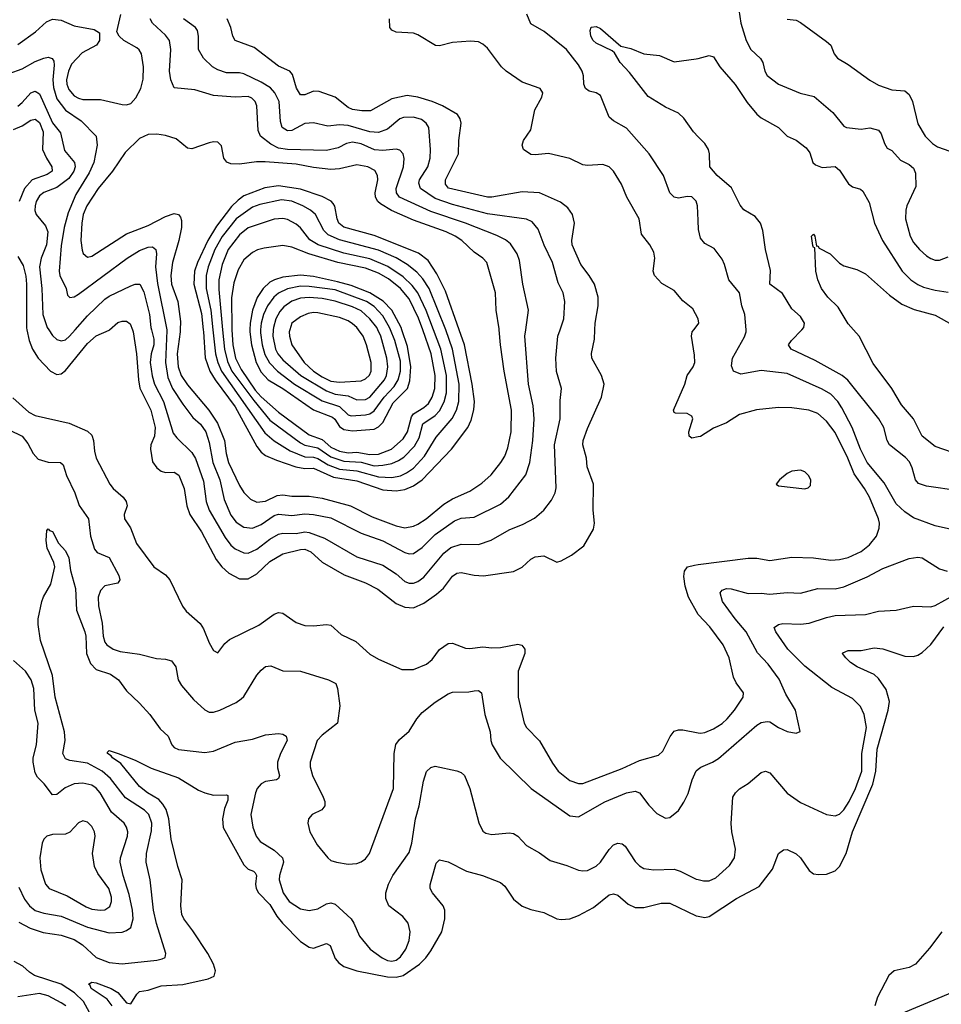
# Model space of a CAD drawing. Header units: inches. Extents: x 884549 to 1028252, y 526810 to 653624.
# Tile 807 of 1056: x 976879 to 981118, y 606897 to 611426. Entities that reach past the tile are written whole.
import ezdxf

# ---------------------------------------------------------------- set-up
doc = ezdxf.new("R2010")
doc.units = ezdxf.units.IN
doc.header["$MEASUREMENT"] = 0
for name, color, linetype in [('A9670', 7, 'Continuous'), ('A9671', 7, 'Continuous'), ('A9680', 7, 'Continuous'), ('A9681', 7, 'Continuous')]:
    doc.layers.add(name, color=color, linetype=linetype)

msp = doc.modelspace()

# ---------------------------------------------------------------- linework, layer by layer
at = {"layer": 'A9670', "color": 5}
for points, elevation in [([(976911.3, 610000), (976921.7, 609950), (976938.2, 609910), (976963.9, 609870), (977020.2, 609810), (977050, 609794.5), (977070, 609797.6), (977090, 609812.4), (977190, 609936.8), (977230, 609971.6), (977290, 609998.5), (977291.7, 610000)], 2220), ([(977012.4, 610000), (977030, 609973.8), (977050, 609955.2), (977070, 609948.5), (977090, 609953.8), (977108.7, 609970), (977134.5, 610000)], 2240), ([(977397.7, 610000), (977401.4, 609990), (977416.5, 609890), (977424.6, 609770), (977431.3, 609731.3), (977481.4, 609630), (977501.4, 609550), (977498.2, 609510), (977482.3, 609470), (977479.9, 609450), (977490, 609392), (977510, 609364.7), (977530, 609348.8), (977550, 609343.9), (977590, 609344.3), (977610.9, 609330.9), (977635.4, 609270), (977647.2, 609190), (977661.2, 609150), (977714.6, 609070), (977782.6, 608942.6), (977808.7, 608908.7), (977840.5, 608880.5), (977890, 608853.9), (977930, 608854.1), (977970, 608877.3), (978030, 608934.2), (978090, 608969.6), (978170, 608989.7), (978190, 608990.1), (978218.3, 608978.3), (978270.5, 608930.5), (978372.1, 608872.1), (978470, 608836.2), (978526.4, 608806.4), (978610, 608740.9), (978650, 608723.4), (978690, 608720.4), (978738.3, 608741.7), (978796.1, 608783.9), (978828.3, 608811.6), (978870, 608866.4), (978890, 608879.8), (978910, 608882.7), (978970, 608870.9), (979012.2, 608867.8), (979150, 608887.2), (979190, 608907.9), (979230, 608944.9), (979250, 608955.2), (979290, 608959.6), (979350, 608931.3), (979370, 608936.8), (979417.1, 608962.9), (979473.8, 609006.2), (979518, 609082), (979522.4, 609110), (979517.2, 609170), (979518.3, 609290), (979489.9, 609369.9), (979486, 609410), (979469.8, 609470), (979470.8, 609490), (979490, 609546.4), (979555.7, 609690), (979567.4, 609750), (979555.1, 609790), (979510.9, 609870), (979509.8, 609890.2), (979523.1, 609956.9), (979524.8, 610000)], 2220), ([(977484.9, 610000), (977496.3, 609956.3), (977495.2, 609930), (977483.2, 609890), (977479.6, 609850), (977488, 609788), (977499.4, 609750), (977540.5, 609670), (977584.8, 609524.8), (977602.1, 609502.1), (977670, 609434.6), (977687.2, 609407.2), (977723.6, 609303.6), (977736.5, 609210), (977751, 609170), (977823.6, 609043.6), (977849.4, 609009.4), (977870, 608991.6), (977910, 608973.4), (977930, 608971.9), (977970, 608990.1), (978030, 609037.1), (978070, 609060.1), (978090, 609064.2), (978150, 609063.4), (978190, 609069.7), (978210, 609067.1), (978281.6, 609041.6), (978430, 608954.7), (978550, 608917.4), (978610, 608877), (978650, 608841.9), (978670, 608833.9), (978690, 608834.8), (978710, 608842.5), (978737.5, 608862.5), (978830, 608972.1), (978861.6, 608998.4), (978910, 609014.1), (978990, 609012.5), (979048.3, 609031.7), (979130, 609079), (979195, 609105), (979246.6, 609133.4), (979290.6, 609169.4), (979324.5, 609215.5), (979341.5, 609250), (979347, 609273), (979339.3, 609470), (979365.6, 609590), (979365.5, 609674.5), (979370.8, 609730), (979348.6, 609808.6), (979345.4, 609870), (979354.3, 609970), (979364.7, 610000)], 2240), ([(977555.6, 610000), (977556.4, 609996.4), (977549.7, 609850), (977559.8, 609779.8), (977581.4, 609730), (977630, 609657.4), (977675.9, 609595.9), (977710, 609565.5), (977735.4, 609530), (977750, 609482), (977767.6, 609390), (977798.8, 609310), (977818.9, 609218.9), (977850, 609147), (977874.8, 609114.8), (977910, 609092.5), (977950, 609087.5), (977990, 609103.9), (978050, 609144.8), (978070, 609152.4), (978130, 609145.7), (978190, 609152.9), (978230.4, 609150.4), (978310, 609134.6), (978450, 609063.6), (978550, 609029), (978650, 608975.5), (978670, 608969.4), (978690, 608970.9), (978730, 608997.7), (978790, 609058.7), (978878.3, 609121.7), (978910, 609133.2), (978970, 609137.7), (979090, 609197.1), (979128.5, 609231.5), (979207.8, 609332.2), (979225.5, 609390), (979239.1, 609490), (979245.3, 609590), (979240.2, 609650), (979219.4, 609750), (979203.2, 609970), (979207.2, 610000)], 2260), ([(977617.5, 610000), (977617.4, 609990), (977602.9, 609890), (977608.4, 609830), (977622.1, 609790), (977650, 609746), (977749.2, 609630), (977789.3, 609570), (977821.5, 609490), (977827.9, 609430), (977839.3, 609390), (977890, 609283.2), (977910, 609251.1), (977940.1, 609220.1), (977970, 609206.4), (978010, 609211.2), (978062.8, 609237.2), (978090, 609241.3), (978130, 609233.8), (978210, 609234.1), (978270, 609225.9), (978401.3, 609190), (978500.1, 609140.1), (978610, 609098), (978650, 609089.1), (978690, 609096.1), (978710, 609105), (978748.1, 609130), (978830, 609197.7), (978870, 609221.5), (978950, 609257.6), (979005.4, 609294.6), (979046.9, 609333.1), (979092.2, 609390), (979110, 609418.9), (979123.7, 609456.3), (979139.7, 609530), (979141.9, 609630), (979108, 609810), (979091.1, 609930), (979084.8, 610000)], 2280), ([(977723.5, 610000), (977724.7, 609990), (977731.5, 609871.5), (977753.8, 609810), (977778.3, 609770), (977870, 609645.6), (977970, 609462.6), (977990, 609437.2), (978010, 609421.3), (978059.5, 609399.5), (978149.6, 609369.6), (978190, 609362.1), (978230, 609363.4), (978322.2, 609322.2), (978430, 609305.1), (978550, 609263.3), (978610, 609259.6), (978650, 609264.4), (978690, 609282.1), (978730.4, 609309.6), (978864.6, 609450), (978939.6, 609550), (978955.8, 609584.2), (978968.1, 609631.9), (978970.3, 609670), (978960.8, 609750), (978924.5, 609930), (978899.9, 610000)], 2320), ([(977767.6, 610000), (977779.1, 609890), (977789.6, 609850), (977807.5, 609810), (978006.2, 609526.2), (978048.8, 609488.8), (978123.7, 609443.7), (978190, 609415.3), (978230, 609414.1), (978250, 609408.1), (978298, 609378), (978350, 609358.8), (978430.4, 609350.4), (978530, 609323.1), (978590, 609320.8), (978630, 609327.7), (978658.6, 609341.4), (978690, 609363.9), (978741.3, 609418.7), (978794.5, 609505.5), (978868.3, 609591.7), (978888, 609630), (978898.3, 609670), (978900.2, 609750), (978869.1, 609910), (978839.3, 609999.3), (978839.1, 610000)], 2340), ([(977812.2, 610000), (977820.5, 609910), (977834.2, 609854.2), (977854.8, 609810), (977955.2, 609675.2), (978030, 609583.5), (978170, 609480.1), (978190, 609469.8), (978250, 609456.4), (978310, 609415.1), (978370, 609395.4), (978450, 609390.3), (978510, 609374.7), (978550, 609376.8), (978590, 609385.3), (978621.8, 609398.2), (978646, 609414), (978695.4, 609464.6), (978716.6, 609503.4), (978733, 609567), (978790, 609605.5), (978810, 609626.9), (978831.6, 609668.4), (978842.1, 609710), (978841.6, 609790), (978816.4, 609910), (978782.4, 610000)], 2360), ([(977854.6, 610000), (977859.9, 609930), (977872, 609870), (977897.3, 609817.3), (977962, 609722), (977990, 609690.9), (978070, 609620.9), (978210, 609516), (978270, 609495), (978310, 609459.8), (978350, 609440.8), (978390, 609433.8), (978430, 609436.8), (978490, 609426.6), (978530, 609427.6), (978588.9, 609451.1), (978642.5, 609497.5), (978662.3, 609530), (978680.5, 609599.5), (978690, 609612.6), (978737.7, 609642.3), (978758.8, 609661.2), (978776.5, 609690), (978787.8, 609730), (978790.7, 609790), (978772.1, 609890), (978732.7, 610000)], 2380), ([(977937.2, 610000), (977936.9, 609990), (977944.5, 609930), (977967.2, 609850), (977990, 609804.7), (978021.4, 609770), (978090, 609729.8), (978230, 609632.3), (978317.2, 609597.2), (978328.1, 609588.1), (978350, 609554.2), (978370, 609540.4), (978410, 609535.2), (978510, 609542.9), (978530, 609553.9), (978550, 609572.7), (978596.4, 609663.6), (978662.4, 609730), (978674.2, 609765.8), (978678.3, 609830), (978663.4, 609923.4), (978636.9, 610000)], 2420), ([(977987.3, 610000), (977986.1, 609986.1), (977993.9, 609930), (978006.4, 609886.4), (978027.6, 609847.6), (978064.9, 609810), (978142.7, 609750), (978270, 609672.7), (978350, 609646.6), (978390, 609608.4), (978403.7, 609603.7), (978470, 609608.3), (978490, 609613.5), (978510, 609627), (978555.8, 609690), (978601.4, 609738.6), (978619.7, 609770), (978630.2, 609810), (978630, 609855.4), (978604.3, 609950), (978584.6, 610000)], 2440), ([(978045.3, 610000), (978043.7, 609970), (978056, 609910), (978066.3, 609890), (978090, 609861.5), (978171.4, 609790), (978290, 609718.3), (978330, 609704.2), (978390, 609695.4), (978430, 609677), (978470, 609678.7), (978490, 609689.7), (978557.5, 609770), (978566.1, 609790), (978572.1, 609830), (978567.3, 609870), (978539.4, 609970), (978525.6, 610000)], 2460), ([(978122, 610000), (978118.9, 609990), (978119.3, 609970), (978130.1, 609930), (978186.9, 609850), (978230, 609810.1), (978270, 609783), (978310, 609763.2), (978350, 609759.1), (978450, 609765), (978470, 609773.6), (978488.5, 609791.5), (978496.1, 609810), (978495.5, 609850), (978474.6, 609930), (978459.2, 609970), (978437.6, 610000)], 2480), ([(980000, 609507.1), (979970, 609501.6), (979958, 609510), (979956.3, 609530), (979975.8, 609590), (979970, 609602.7), (979950, 609615.3), (979896.2, 609616.2), (979890, 609619.3), (979886.4, 609630), (979938.3, 609750), (979949.9, 609790.1), (979976.8, 609830), (979983.8, 609850), (979983.3, 609883.3), (979969.6, 609970.4), (979971.6, 609990), (979979.4, 610000)], 2180), ([(976846.8, 609686.8), (976921, 609621), (976950, 609605.7), (977107, 609570), (977190, 609534), (977210, 609515.8), (977218.4, 609490), (977222.2, 609442.2), (977230.2, 609410), (977293.7, 609290), (977309.1, 609269.1), (977354.7, 609230), (977369.3, 609210), (977372.8, 609190), (977359.7, 609150), (977360.2, 609130), (977388.8, 609088.8), (977416.7, 609016.7), (977495.3, 608910), (977550, 608872.7), (977569, 608850), (977627.8, 608727.8), (977645.1, 608705.1), (977708.8, 608648.8), (977724.6, 608624.6), (977750, 608559.1), (977770, 608524), (977790, 608513.4), (977823.1, 608556.9), (977844.5, 608575.5), (977979.6, 608640.4), (978050, 608691.8), (978070, 608698.8), (978090, 608695.8), (978150, 608654), (978190, 608640.2), (978230, 608637.7), (978290, 608644.2), (978310, 608640.8), (978357.4, 608597.4), (978425.7, 608565.7), (978490, 608507.1), (978530, 608483.9), (978636.7, 608436.7), (978690, 608436.5), (978750, 608462), (978776.6, 608483.4), (978810, 608528.9), (978850, 608556.2), (978870, 608557.5), (978930, 608534.8), (978950, 608533.6), (979010, 608541.8), (979050, 608536.1), (979090, 608539), (979170, 608553.8), (979189.1, 608549.1), (979202.8, 608530), (979202.6, 608510), (979172, 608430), (979172.3, 608310), (979199.7, 608190), (979210.3, 608170), (979269.5, 608109.5), (979330, 608006.5), (979356.5, 607970), (979410, 607926.8), (979450, 607912.1), (979470, 607912.6), (979650, 607981.5), (979730, 608017.9), (979817.3, 608042.7), (979838, 608062), (979870.6, 608129.4), (979890, 608153.4), (979910, 608159.7), (979930, 608159.2), (980000, 608145.5)], 2180), ([(976830, 609539.7), (976890.2, 609510), (976916.3, 609476.3), (976940.3, 609430), (976964.1, 609404.1), (977010, 609390.9), (977067.3, 609390), (977078.7, 609378.7), (977094.4, 609330), (977133.2, 609250), (977151.7, 609191.7), (977195.8, 609130), (977203.8, 609050), (977222.8, 608990), (977235.9, 608975.9), (977290, 608952.9), (977335.6, 608870), (977340.2, 608850), (977330, 608834.7), (977270, 608821.7), (977250, 608801), (977240.1, 608770), (977242, 608730), (977258.4, 608650), (977262.5, 608590), (977270, 608563.1), (977279.6, 608550), (977308.4, 608530), (977340.6, 608520.6), (977430, 608507.9), (977508, 608488), (977550, 608485.2), (977577, 608477), (977597.3, 608450), (977607.5, 608390), (977623.7, 608363.7), (977678.4, 608298.4), (977730, 608251.7), (977750, 608241.3), (977770, 608240.7), (977799.5, 608250), (977874.3, 608285.7), (977898.3, 608301.7), (977910, 608312.2), (977970, 608410.3), (977990, 608434.6), (978010, 608450.3), (978033.7, 608453.7), (978090, 608430.3), (978170, 608428.9), (978298.8, 608390), (978333.1, 608373.1), (978340.9, 608350), (978351.7, 608270), (978340.3, 608190), (978270, 608134.4), (978247.9, 608110), (978215.6, 608010), (978215.3, 607990), (978225.8, 607950), (978275.3, 607850), (978282.3, 607830), (978283.1, 607810), (978268.9, 607791.1), (978224.9, 607770), (978208, 607750), (978204.9, 607730), (978213.4, 607690), (978247.4, 607630), (978295.8, 607570), (978310, 607558.9), (978336, 607550), (978390, 607541.8), (978430, 607544), (978450, 607551.6), (978470, 607566.3), (978487.4, 607590), (978598.5, 607890), (978600.9, 608050), (978608.7, 608091.3), (978625.3, 608114.7), (978670, 608152.9), (978706.2, 608210), (978730, 608238.8), (978790, 608286.7), (978850, 608324.4), (978870, 608332.3), (978945.5, 608334.5), (978970, 608339.6), (978990, 608340.3), (979003.8, 608330), (979018.4, 608230), (979043.2, 608150), (979046.4, 608110), (979052.3, 608090), (979088.6, 608028.6), (979231.6, 607890), (979410, 607763.9), (979450, 607759.1), (979570, 607828.6), (979670, 607870.2), (979710, 607877.6), (979730, 607868.9), (979772.4, 607812.4), (979810, 607775.2), (979850, 607753.7), (979870, 607755.8), (979910, 607788.7), (979933.7, 607826.3), (979954.2, 607865.8), (979971.9, 607930), (979990, 607970.2), (980000, 607977.9)], 2160), ([(976874.9, 607274.9), (976927.1, 607247.1), (976986.5, 607226.5), (977070, 607215.2), (977130, 607195), (977167.5, 607170), (977230, 607111.6), (977290, 607088.9), (977350, 607083), (977510, 607100.2), (977534.7, 607105.2), (977547.3, 607112.7), (977551.8, 607130), (977508.8, 607268.8), (977494.4, 607330), (977479.1, 607470), (977460.5, 607550), (977461.7, 607590), (977485.9, 607694.1), (977486.2, 607730), (977473.1, 607770), (977452.6, 607790), (977366.1, 607846.1), (977296.2, 607936.2), (977258.2, 607970), (977190, 608006.5), (977110, 608018.7), (977090, 608025.6), (977077.1, 608050), (977087.3, 608110), (977084.7, 608150), (977041.9, 608310), (977029.1, 608410), (976974.2, 608570), (976963.9, 608643.9), (976964.4, 608670), (976981.1, 608750), (976988.3, 608771.7), (977022.5, 608830), (977039.8, 608910), (977036, 608930), (977005.1, 608994.9), (977001.3, 609030), (977004, 609076), (977010, 609084), (977016.5, 609076.5), (977030, 609071.7), (977057.9, 609017.8), (977090, 608983.6), (977105.3, 608950), (977112.7, 608892.7), (977135.3, 608810), (977140.4, 608710), (977178.5, 608610), (977183.4, 608590), (977186.8, 608510), (977204.3, 608464.4), (977230, 608436.8), (977296.2, 608416.2), (977332.6, 608390), (977370, 608338.4), (977430, 608282.4), (977477.4, 608230), (977524.8, 608164.8), (977561.1, 608130), (977578.9, 608090), (977590, 608078.9), (977610, 608068.4), (977730, 608054.5), (977770, 608060.9), (977870, 608102.7), (977950, 608117.2), (978010, 608136.1), (978070, 608142.5), (978090, 608139.8), (978105, 608130), (978108.9, 608110), (978078.7, 608050), (978065.2, 608010), (978064.9, 607984.9), (978074.6, 607950), (978070, 607936.3), (978060.5, 607930), (978010, 607921.6), (977990, 607910.4), (977971.9, 607890), (977963.7, 607870), (977942.6, 607770), (977951.8, 607711.8), (977966.2, 607670), (977985.1, 607645.1), (978050, 607605.6), (978087, 607570), (978092.3, 607550), (978073.6, 607490), (978072.9, 607470), (978090.1, 607410), (978118, 607370), (978170, 607336.6), (978210, 607327.8), (978250, 607335.9), (978290, 607358.6), (978310, 607363.6), (978330, 607357.3), (978403.2, 607290), (978416.5, 607270), (978442, 607210), (978490.3, 607150), (978546.2, 607110), (978570, 607098.8), (978590, 607095.3), (978610, 607100.1), (978630, 607114.6), (978655.6, 607150), (978669.9, 607190), (978675.7, 607230), (978665.7, 607270), (978641.4, 607301.4), (978576.9, 607350), (978563.8, 607383.8), (978563.1, 607410), (978574.7, 607450), (978596, 607490), (978670, 607595.5), (978682.3, 607637.7), (978699.9, 607750), (978716.7, 607810), (978736.1, 607923.9), (978750, 607967.3), (978770, 607986.4), (978790, 607992.4), (978890, 607970.4), (978910, 607963.7), (978924.9, 607950), (978950.2, 607890), (978991.6, 607731.6), (979010, 607694), (979023.4, 607683.4), (979050, 607677.3), (979130, 607686.3), (979150, 607682.6), (979170.2, 607670.2), (979210, 607627), (979270, 607594), (979318.5, 607558.5), (979395.6, 607535.6), (979450, 607513.1), (979470, 607510.3), (979490, 607511.6), (979530, 607531.5), (979550.9, 607550), (979590, 607608.4), (979609.8, 607630.2), (979630, 607638.4), (979650, 607634.9), (979663.8, 607623.8), (979710, 607553.7), (979730, 607534), (979750, 607522), (979795.2, 607515.2), (979890, 607518.8), (979916.4, 607510), (979990, 607472.2), (980000, 607470.2)], 2140), ([(980000, 608690.4), (979955.3, 608770), (979939.9, 608819.9), (979934.4, 608865.6), (979937.4, 608890), (979951.3, 608908.7), (979982.5, 608917.5), (980000, 608919.8)], 2180), ([(976875.6, 607435.6), (976901.1, 607381.1), (976923.2, 607350), (976950, 607328.4), (976990, 607316.1), (977070, 607302.3), (977190, 607252.3), (977290, 607225.3), (977350, 607228.7), (977370, 607235.9), (977390, 607250.4), (977400.5, 607290), (977397.1, 607330), (977382.1, 607402.1), (977354.4, 607490), (977341.2, 607550), (977343, 607570), (977375.5, 607670), (977375.9, 607690), (977370, 607711.2), (977358.9, 607730), (977300.8, 607780.8), (977249.2, 607870), (977230, 607891.7), (977210, 607905), (977170, 607914.5), (977130, 607910.5), (977087.9, 607892.1), (977050, 607862.4), (977030, 607859.8), (976990.9, 607910.9), (976961.1, 607941.1), (976950, 607962), (976940.5, 608010), (976940.8, 608030), (976956.8, 608090), (976963.2, 608190), (976947.9, 608250), (976943.7, 608350), (976931.6, 608390), (976904.9, 608430), (976850, 608478.9)], 2160), ([(977304.7, 606890), (977280.8, 606920.8), (977207.6, 606970), (977203.2, 606983.2), (977195.1, 606990), (977210, 606998.6), (977230, 606995.9), (977299.5, 606970), (977330.6, 606950.6), (977370, 606903.7), (977390, 606899.3), (977417, 606943), (977430, 606955.2), (977470, 606961.4), (977530, 606981.3), (977630, 606987.4), (977746.4, 607013.6), (977773.7, 607026.3), (977779.6, 607050), (977770, 607081), (977743.8, 607130), (977675.3, 607235.3), (977634, 607290), (977624.8, 607310), (977619.8, 607350), (977626.3, 607470), (977606.2, 607530), (977575.8, 607655.8), (977564.9, 607750), (977552.2, 607792.2), (977537.7, 607817.7), (977518.3, 607838.3), (977466.8, 607870), (977430, 607899.4), (977344.2, 608004.3), (977305.1, 608030), (977299.6, 608039.6), (977283.5, 608050), (977283.5, 608056.5), (977290, 608064), (977331.3, 608051.3), (977410, 608020.4), (977483.1, 607983.1), (977610, 607938), (977702, 607882), (977730, 607870.2), (977770, 607859.6), (977830, 607860.5), (977837, 607857), (977836.5, 607836.5), (977821.7, 607798.3), (977812.3, 607750), (977815.4, 607710), (977910, 607538.5), (977930, 607518), (977954, 607510), (977962.2, 607502.2), (977967.5, 607490), (977962.8, 607450), (977966.6, 607430), (977977.8, 607410), (978030, 607355.4), (978062.2, 607302.2), (978087.6, 607270), (978170, 607186.2), (978210, 607159.7), (978230, 607155.4), (978290, 607177.1), (978307, 607167), (978330, 607107.9), (978346.9, 607086.9), (978370.3, 607070), (978430.4, 607050.5), (978570, 607023.3), (978610, 607021.8), (978642.2, 607030), (978718.2, 607081.8), (978747.1, 607110), (978770, 607142.5), (978820.2, 607230), (978833.8, 607290), (978835, 607330), (978826.5, 607350), (978778, 607410), (978767.3, 607430), (978766.8, 607446.8), (978794.3, 607545.7), (978810, 607561.6), (978850, 607552), (978933.4, 607510), (979007.7, 607490), (979090, 607457.7), (979110, 607440.3), (979150, 607380.3), (979190, 607347.6), (979230, 607332.7), (979290, 607319), (979350, 607290.2), (979370, 607286.8), (979410, 607289.4), (979450, 607305.5), (979517.6, 607342.4), (979590, 607400.2), (979610, 607404.7), (979630, 607399), (979677.5, 607357.5), (979710, 607342.3), (979750, 607341.9), (979830, 607361.7), (979870, 607362.8), (979990, 607303.5), (980000, 607301.5)], 2120), ([(977199.4, 606859.4), (977172.8, 606910), (977131.7, 606950), (977069.8, 606990), (976947.6, 607030), (976924.2, 607044.2), (976892.7, 607072.7), (976854, 607094)], 2140), ([(977090.5, 606890), (977070, 606903.9), (977010, 606935.1), (976970, 606946), (976870, 606931.3)], 2160)]:
    msp.add_lwpolyline(points, dxfattribs=dict(at, elevation=elevation))
at = {"layer": 'A9670', "color": 5, "elevation": 2180}
msp.add_lwpolyline([(977170, 607741.1), (977150, 607731.3), (977110, 607688), (977090, 607679.8), (977030, 607678.2), (977003.8, 607670), (976990, 607656.2), (976982.1, 607637.9), (976970.9, 607570), (976976.1, 607516.1), (976996.9, 607450), (977014, 607430), (977096.5, 607396.5), (977184.6, 607344.6), (977210, 607335.1), (977250, 607329.1), (977270, 607332.1), (977293.2, 607346.8), (977301.8, 607370), (977301.1, 607390), (977288.9, 607430), (977239, 607499), (977223.4, 607530), (977213.8, 607590), (977226.6, 607670), (977222.8, 607690), (977210, 607714), (977190, 607734.8)], close=True, dxfattribs=at)
at = {"layer": 'A9671', "color": 5}
for points, elevation in [([(976870, 611312.5), (976952.2, 611370), (977002.7, 611417.3), (977030, 611428.8), (977070, 611423.6), (977130, 611397.7), (977222, 611382), (977246, 611366), (977245.3, 611330), (977232, 611310), (977165.8, 611274.2), (977117.5, 611222.5), (977102.6, 611190), (977094.6, 611150), (977096.2, 611130), (977105.2, 611105.2), (977130, 611076.1), (977150, 611065.2), (977170, 611059.9), (977250, 611059.5), (977350, 611037), (977370, 611035.2), (977390, 611040.2), (977413.5, 611066.5), (977435.5, 611110), (977447.1, 611152.9), (977447.7, 611210), (977438.5, 611270), (977428.5, 611288.5), (977417.5, 611297.5), (977357.6, 611330), (977336.2, 611350), (977326, 611370), (977344.7, 611450)], 2280), ([(979207.2, 610000), (979219.1, 610090), (979193.1, 610210), (979178.3, 610318.3), (979166.6, 610350), (979135.9, 610395.9), (979114, 610414), (979073.9, 610433.9), (978929.7, 610489.7), (978770, 610544.6), (978625.4, 610610), (978611.9, 610630), (978610.8, 610650), (978643.6, 610750), (978647.6, 610787.6), (978642.2, 610810), (978626.8, 610826.8), (978610, 610831.2), (978550, 610825.1), (978511.7, 610828.3), (978450, 610855), (978410, 610863.2), (978382.5, 610857.5), (978343.4, 610836.6), (978290, 610824), (978110, 610829.2), (978070, 610836), (978033.6, 610853.6), (977985.8, 610890), (977976.5, 610916.5), (977970.4, 611030), (977962.4, 611050), (977946.2, 611066.2), (977930, 611073.5), (977869.4, 611069.4), (977770, 611077.4), (977683.9, 611103.9), (977590, 611112.6), (977574.7, 611150), (977567.3, 611190), (977573.6, 611290), (977567.4, 611330), (977550, 611355.7), (977489.1, 611410), (977479.2, 611430)], 2260), ([(979364.7, 610000), (979382, 610050), (979385.8, 610130), (979378.2, 610170), (979356, 610216), (979329.2, 610310), (979291, 610389), (979263.4, 610463.4), (979235.8, 610495.8), (979210, 610508.1), (979030, 610533.4), (978870, 610576.8), (978790, 610604.5), (978722.8, 610650), (978714.5, 610674.5), (978718.5, 610690), (978756.7, 610750), (978767, 610790), (978769.3, 610830), (978760.2, 610930), (978749, 610950), (978726.9, 610966.9), (978690, 610977.6), (978643.7, 610976.3), (978628, 610970), (978570, 610922.2), (978530, 610907.2), (978490, 610910.7), (978390, 610939.6), (978350, 610942.1), (978296.3, 610936.3), (978230, 610951.9), (978190, 610948.5), (978130, 610917.4), (978110, 610914.9), (978086.6, 610930), (978078.8, 610958.8), (978072.2, 611050), (978052.4, 611090), (978032.3, 611112.3), (977990, 611139.6), (977910, 611177.3), (977890, 611182.1), (977830, 611182.3), (977790, 611195.5), (977766.4, 611210), (977724.8, 611250), (977700.8, 611290), (977701.3, 611350), (977696.1, 611376.1), (977687.1, 611390), (977632.2, 611430)], 2240), ([(979524.8, 610000), (979526, 610030), (979539.5, 610110), (979539.4, 610150), (979522.9, 610210), (979499.1, 610250), (979460.3, 610300.3), (979420.5, 610390), (979418, 610410), (979430.5, 610490), (979422.2, 610530), (979400.3, 610560.3), (979367.3, 610587.3), (979270, 610629.9), (979190, 610635.1), (979050.6, 610610), (979030, 610609.9), (978850.9, 610650.9), (978837.3, 610670), (978838.3, 610690), (978897.2, 610810), (978899.2, 610870), (978909, 610950), (978905.5, 610970), (978892.8, 610990), (978824.1, 611030), (978776.8, 611050), (978710.2, 611070.2), (978661.7, 611078.3), (978590, 611063.1), (978493.1, 611006.9), (978453.1, 611006.9), (978410, 611013.9), (978390, 611022.2), (978330, 611069.8), (978256.7, 611096.7), (978230, 611098.3), (978190, 611081.4), (978170, 611080.8), (978152, 611112), (978133.7, 611173.7), (978120.8, 611190), (978070, 611212.3), (977957.8, 611297.8), (977869.9, 611330), (977858.9, 611350), (977850.4, 611390), (977833.4, 611430)], 2220), ([(980000, 610051), (979975.8, 610095.8), (979930, 610132.6), (979890, 610180.3), (979833, 610213), (979799.3, 610250), (979792.9, 610270), (979800.4, 610330), (979796.3, 610356.3), (979776.9, 610390), (979739.3, 610439.3), (979727.8, 610510), (979671.4, 610610), (979646.5, 610670), (979610, 610729.8), (979590.8, 610750), (979561, 610761), (979490, 610756.1), (979470, 610759.5), (979410, 610787.3), (979311.2, 610811.2), (979250, 610804.2), (979230, 610806.7), (979196.8, 610830), (979189.8, 610850), (979196.1, 610870), (979230, 610919.5), (979248.9, 611011.1), (979280.7, 611070), (979285.3, 611090), (979273.7, 611110), (979190, 611139.8), (979116.4, 611190), (979094.4, 611210), (979030, 611295.8), (979010, 611314), (978990, 611324.7), (978952.1, 611327.9), (978870, 611321.7), (978810, 611306), (978792.2, 611307.8), (978710, 611356.9), (978690, 611364.4), (978610, 611369.7), (978590, 611378.4), (978582, 611390), (978579.8, 611430)], 2180), ([(980000, 610502.2), (979997.2, 610570), (979990, 610591.6), (979970, 610611), (979950, 610613.1), (979910, 610605.1), (979890, 610609.7), (979870, 610629.6), (979840.5, 610710), (979774.7, 610810), (979670, 610927.6), (979610, 610960.5), (979590, 610978.7), (979550, 611078.4), (979530, 611089.6), (979497.7, 611097.7), (979481.6, 611110), (979474, 611130), (979471.8, 611168.2), (979465.6, 611190), (979450, 611218.7), (979393.7, 611290), (979292.1, 611372.1), (979230, 611407.6), (979211.3, 611451.3)], 2160), ([(980000, 610888), (979978.5, 610910), (979933.9, 610974), (979910, 610996.5), (979850, 611024.7), (979770, 611072.4), (979683.8, 611183.8), (979640.4, 611230), (979614.2, 611274.2), (979603.5, 611283.5), (979530, 611318.3), (979517.4, 611330), (979506.6, 611350), (979503.1, 611376.9), (979507.4, 611392.6), (979530, 611395.2), (979550, 611386.7), (979644.5, 611304.5), (979690, 611293.7), (979750, 611269.2), (979822, 611262), (979890, 611232.7), (979990, 611245.7), (980000, 611248.5)], 2140), ([(976830, 611178.3), (976890, 611200.1), (976950, 611234.3), (976990, 611250.2), (977010, 611253.7), (977027.8, 611247.8), (977035.4, 611235.4), (977037.5, 611217.5), (977031.6, 611150), (977033.9, 611113.9), (977050, 611062), (977090, 611010.1), (977161.2, 610961.2), (977230.2, 610890), (977234.6, 610850), (977220.3, 610770), (977198.7, 610721.3), (977137.5, 610622.4), (977102.5, 610537.5), (977084.1, 610470), (977070, 610386.6), (977060.3, 610270), (977063.9, 610250), (977092.1, 610190), (977098.6, 610158.5), (977110, 610149), (977130, 610152.1), (977150, 610164), (977373.5, 610330), (977430, 610364.5), (977470, 610379.6), (977490, 610380.9), (977504.5, 610370), (977507.7, 610350), (977504.3, 610290), (977513, 610213), (977555.6, 610000)], 2260), ([(976870, 611028.9), (976890, 611045.1), (976930, 611090.1), (976950, 611098.4), (976970, 611085.6), (977030, 610952.2), (977065.9, 610905.9), (977085, 610825), (977130.7, 610770), (977133.8, 610750), (977128.3, 610730), (977104.4, 610695.6), (977050, 610654.8), (976990, 610631.2), (976970, 610616.8), (976954.6, 610590), (976949.6, 610570), (976948.7, 610548.7), (976954.5, 610530), (976998.2, 610478.2), (977008, 610450), (977001.7, 610390), (976977.3, 610330), (976970.1, 610290.1), (976980.6, 610190), (976984.8, 610070), (977005.7, 610010), (977012.4, 610000)], 2240), ([(976850, 610921), (976890, 610938.9), (976930, 610964.8), (976950, 610968.2), (976970, 610953.3), (976986.1, 610910), (976984, 610830), (977001.6, 610790), (977026.8, 610750), (977028.3, 610730), (977005.8, 610714.2), (976936.6, 610690), (976900.9, 610650), (976875.9, 610590)], 2220), ([(979084.8, 610000), (979084.4, 610004.4), (979069.9, 610090), (979067.3, 610170), (979027.4, 610310), (979009.7, 610330), (978970, 610357.7), (978912.3, 610410), (978881.5, 610430), (978840.3, 610450), (978690, 610504.3), (978588.9, 610548.9), (978539.1, 610579.1), (978526.1, 610590), (978515, 610610), (978514.1, 610630), (978526.6, 610690), (978525, 610710), (978512, 610732), (978479.7, 610750), (978430, 610758.4), (978350, 610740.1), (978310, 610737), (978230, 610746.6), (978150, 610762.3), (978008.1, 610771.9), (977968, 610772), (977890, 610761.3), (977850, 610762.9), (977831.4, 610771.4), (977817.6, 610790), (977806.7, 610846.7), (977790, 610862.6), (977770, 610864.2), (977750, 610859.8), (977670, 610832.3), (977650, 610835.1), (977597.9, 610877.9), (977550, 610893.4), (977510, 610899.2), (977470, 610898.1), (977430, 610879.5), (977364.3, 610815.7), (977306.2, 610730), (977239.1, 610650), (977188, 610570), (977171, 610530), (977164.3, 610490), (977160.4, 610410), (977165.5, 610365.5), (977170.2, 610350.2), (977190, 610334.6), (977210, 610338.6), (977370, 610440.7), (977470, 610479.6), (977550, 610521.7), (977590, 610534.7), (977610, 610530.3), (977618.7, 610518.7), (977623.4, 610503.4), (977622.6, 610470), (977610.9, 610410), (977582, 610310), (977574.1, 610250), (977576.5, 610210), (977606, 610130), (977617.8, 610037.8), (977617.5, 610000)], 2280), ([(978899.9, 610000), (978837.7, 610177.7), (978797.7, 610257.7), (978758.4, 610318.4), (978712.6, 610352.6), (978510, 610433.2), (978370, 610471.9), (978347.3, 610490), (978339.4, 610510), (978328.7, 610568.7), (978320.6, 610580.6), (978310.9, 610590.9), (978270, 610613.1), (978170, 610647), (978070, 610661.9), (978007.2, 610652.8), (977910, 610615.4), (977883.4, 610596.6), (977853.1, 610566.9), (977783.5, 610476.5), (977744.5, 610410), (977696.3, 610310), (977682.4, 610270), (977679.9, 610210), (977714.4, 610074.4), (977723.5, 610000)], 2320), ([(978839.1, 610000), (978762.5, 610190), (978733.6, 610233.6), (978705.3, 610265.3), (978661, 610301), (978610.8, 610330.8), (978530, 610366.6), (978350, 610413.5), (978297.4, 610437.4), (978277.2, 610457.2), (978239.6, 610530), (978216.5, 610550), (978180.7, 610570), (978130, 610591), (978082.4, 610597.6), (977983.7, 610576.3), (977950, 610563.8), (977875.1, 610510), (977810, 610429.1), (977776.5, 610370), (977745.9, 610290), (977735.9, 610250), (977736.4, 610190), (977758.1, 610090), (977767.6, 610000)], 2340), ([(978782.4, 610000), (978748.9, 610088.9), (978709.6, 610170), (978683.7, 610203.7), (978643.2, 610243.2), (978571.7, 610291.7), (978490, 610326.7), (978370, 610351.8), (978251.1, 610391.1), (978214.1, 610414.1), (978170, 610468.2), (978150, 610485.2), (978110, 610507.4), (978090, 610512.2), (978050, 610509.2), (977930, 610469.3), (977890, 610437.1), (977837.5, 610370), (977810, 610300.9), (977794.8, 610230), (977795.1, 610184.9), (977812.2, 610000)], 2360), ([(978732.7, 610000), (978713.5, 610053.5), (978670, 610142.4), (978630.3, 610190.3), (978574.6, 610234.6), (978530, 610260.2), (978470, 610282.9), (978342.9, 610310), (978208.6, 610348.6), (978130, 610379.5), (978090, 610387.9), (978004, 610376), (977972.4, 610367.6), (977950, 610356.1), (977910, 610321), (977883.6, 610276.4), (977863.6, 610216.4), (977853.6, 610146.5), (977854.2, 610005.8), (977854.6, 610000)], 2380), ([(976870, 610337), (976895.2, 610295.2), (976906.7, 610246.7), (976910.8, 610210), (976909.4, 610009.4), (976911.3, 610000)], 2220), ([(978636.9, 610000), (978633.5, 610010), (978590.2, 610090), (978551, 610131), (978490, 610169.2), (978403.6, 610203.6), (978341.2, 610221.2), (978230, 610244.9), (978170, 610251), (978090, 610242.2), (978051, 610230), (978030, 610218.3), (977999.4, 610190), (977971.4, 610148.6), (977949.4, 610090.6), (977938.3, 610030), (977937.2, 610000)], 2420), ([(977134.5, 610000), (977190, 610064.8), (977270, 610141.4), (977290, 610155.3), (977390, 610202.6), (977410, 610210.1), (977431.9, 610210), (977450, 610174.4), (977475.7, 610070), (977482.3, 610010), (977484.9, 610000)], 2240), ([(978584.6, 610000), (978580.6, 610010), (978550, 610064.5), (978510, 610106.8), (978474.7, 610130), (978330, 610183.2), (978210, 610199.7), (978170, 610201), (978111.2, 610188.8), (978070, 610167.7), (978047.6, 610150), (978018.2, 610110), (978000.5, 610070), (977989.8, 610030), (977987.3, 610000)], 2440), ([(978525.6, 610000), (978521, 610010), (978490, 610050.8), (978450, 610086.4), (978410, 610105.6), (978330, 610130.8), (978270, 610144), (978210, 610148.1), (978170, 610144.6), (978130, 610131), (978093.9, 610106.1), (978075.8, 610084.2), (978057.1, 610050), (978045.9, 610010), (978045.3, 610000)], 2460), ([(978437.6, 610000), (978430.4, 610010), (978410, 610027.9), (978390, 610040.5), (978350, 610055.7), (978250, 610078.3), (978230, 610079), (978205.5, 610074.5), (978170, 610059.9), (978131, 610030), (978122, 610000)], 2480), ([(977291.7, 610000), (977330, 610033.1), (977350, 610040.2), (977370, 610039.3), (977387.5, 610027.5), (977397.7, 610000)], 2220), ([(979979.4, 610000), (980000, 610026.3)], 2180)]:
    msp.add_lwpolyline(points, dxfattribs=dict(at, elevation=elevation))
at = {"layer": 'A9680', "color": 5}
for points, elevation in [([(981178.8, 609078.8), (981090, 609098), (980990, 609134.6), (980950, 609162.2), (980910, 609198.9), (980855.4, 609295.4), (980777.5, 609390), (980747.3, 609450), (980708.9, 609550), (980661, 609641), (980642.8, 609670), (980610, 609703), (980570, 609726.3), (980410, 609799), (980290, 609813), (980196.2, 609796.2), (980162, 609810), (980153.6, 609833.6), (980157.7, 609870), (980213, 609967), (980220.7, 609990), (980220, 610000)], 2160), ([(981198.7, 609258.7), (981050, 609280.2), (981013, 609293), (981000.2, 609310), (980984.7, 609364.7), (980972, 609392), (980953, 609413), (980879.8, 609470), (980869.8, 609490), (980853.6, 609550), (980830.9, 609590.9), (980687.9, 609767.9), (980662.2, 609790), (980538.4, 609858.4), (980427.6, 609910), (980415.8, 609930), (980428.5, 609950), (980476.9, 610000)], 2140), ([(981170, 609435), (981090, 609463.5), (981030, 609510.8), (980989.9, 609590), (980934.5, 609654.5), (980890.5, 609730.5), (980804.6, 609844.6), (980740.3, 609970), (980714.2, 610000)], 2120), ([(980000, 608919.8), (980229.4, 608949.4), (980270, 608948.5), (980330, 608938.2), (980430, 608954.3), (980529.9, 608950.1), (980610, 608939.8), (980650, 608942.6), (980690, 608952.4), (980750, 608980.1), (980788.2, 609010), (980820.2, 609050), (980833.1, 609086.9), (980834.1, 609110), (980829.9, 609130), (980788.5, 609230), (980765.4, 609270), (980716.8, 609336.8), (980687.7, 609410), (980630, 609527.7), (980590, 609579.5), (980550, 609615.4), (980509.4, 609630.6), (980430, 609641.5), (980370, 609642.5), (980267.9, 609632.1), (980190, 609609.8), (980130, 609571.5), (980070, 609548), (980010, 609509), (980000, 609507.1)], 2180), ([(980000, 607977.9), (980012.6, 607987.4), (980065.4, 608010), (980093, 608027), (980270, 608181), (980290, 608193.5), (980317.8, 608197.8), (980330, 608195.8), (980370, 608170.3), (980410, 608151.8), (980450, 608144), (980468.7, 608151.3), (980447.7, 608250), (980403.8, 608323.8), (980373.1, 608393.1), (980321.1, 608461.1), (980273.5, 608513.5), (980221.2, 608610), (980169.9, 608670), (980111.5, 608750), (980101.4, 608790), (980110, 608802.6), (980130, 608809.2), (980151.5, 608808.5), (980230, 608786.7), (980290, 608788.8), (980330, 608783), (980410, 608791.8), (980470, 608788.4), (980550, 608809.4), (980630, 608808.1), (980670, 608818.1), (980776.7, 608863.3), (980850, 608901), (980970, 608948.3), (981010, 608953.4), (981030, 608950.2), (981110, 608899.7), (981146, 608890)], 2160), ([(980000, 607470.2), (980025.1, 607465.1), (980050, 607465.4), (980081.5, 607478.5), (980144.3, 607535.7), (980167.4, 607570), (980171.6, 607610), (980154.5, 607690), (980151.3, 607728.7), (980159.7, 607850), (980171.2, 607870), (980190, 607887.4), (980230, 607912.7), (980290, 607962.6), (980310, 607968.8), (980330, 607962), (980410, 607867.7), (980470, 607824.9), (980590, 607770.3), (980630, 607764.2), (980650, 607771.4), (980670, 607791.1), (980694.1, 607830), (980724, 607890), (980753.1, 607970), (980752.5, 608050), (980773.8, 608170), (980764, 608230), (980746.5, 608266.5), (980710, 608304), (980614.8, 608354.8), (980490, 608451.7), (980412.7, 608530), (980356.8, 608610), (980349.8, 608630.2), (980370, 608644.2), (980390, 608648.1), (980470, 608645.3), (980510, 608649.5), (980590, 608677), (980630, 608685.1), (980769.8, 608690.2), (980830, 608704.7), (980910, 608710.2), (980990, 608729), (981070, 608724.7), (981090, 608731), (981179.3, 608780.7)], 2140), ([(980000, 608145.5), (980010, 608143.5), (980030, 608146.7), (980070, 608164), (980110, 608188.7), (980133.8, 608210), (980167.2, 608250), (980206.2, 608310), (980208.4, 608330), (980175.1, 608375.1), (980161.8, 608401.8), (980142.4, 608490), (980115.6, 608550), (980053.9, 608633.9), (980000.2, 608690), (980000, 608690.4)], 2180), ([(980000, 607301.5), (980030, 607295.5), (980050, 607301.4), (980176.8, 607383.2), (980280.9, 607439.1), (980341.4, 607518.6), (980370, 607590.4), (980392.8, 607607.2), (980410, 607608.8), (980450, 607588.9), (980470.2, 607570), (980510, 607512.2), (980530, 607497.4), (980553.5, 607493.5), (980590, 607495.4), (980630, 607511), (980650, 607530.2), (980680.8, 607590), (980709.6, 607690), (980803.4, 607910), (980817.2, 607970), (980822.6, 608070), (980874.3, 608250), (980879.9, 608290), (980865, 608345), (980830, 608396.2), (980810, 608414), (980731.1, 608450), (980701.2, 608470), (980679.2, 608490), (980664, 608510), (980666, 608514), (980690, 608524.4), (980750, 608525.2), (980810, 608536.3), (980850, 608531.6), (980950, 608499), (980990, 608497.4), (981010, 608503.2), (981030, 608515.4), (981070, 608552.7), (981130, 608632.6)], 2120), ([(981120.7, 607230), (981064.4, 607155.6), (980999, 607081), (980970, 607066.2), (980902, 607050), (980876.8, 607030), (980825.1, 606930), (980812.3, 606890)], 2120), ([(980870, 606826.7), (981170, 606952.3), (981246.8, 606966.8), (981304.8, 606964.8), (981374.1, 606934.1), (981393.2, 606890)], 2120)]:
    msp.add_lwpolyline(points, dxfattribs=dict(at, elevation=elevation))
at = {"layer": 'A9680', "color": 5, "elevation": 2220}
msp.add_lwpolyline([(980470, 609353.5), (980431, 609350), (980410, 609338.7), (980374, 609310), (980358.8, 609290), (980370, 609282), (980490, 609267.7), (980506.6, 609273.4), (980516.4, 609283.6), (980518.3, 609310), (980507.6, 609330), (980490, 609346)], close=True, dxfattribs=at)
at = {"layer": 'A9681', "color": 5}
for points, elevation in [([(980182.3, 611502.3), (980196.1, 611410), (980220.1, 611330), (980242.8, 611290), (980287.3, 611247.3), (980297.3, 611230), (980306.7, 611190), (980316.5, 611170), (980370, 611130.2), (980469, 611089), (980533.2, 611073.2), (980619.2, 610999.2), (980670, 610936.4), (980682.8, 610930), (980750, 610923.6), (980790, 610928.9), (980830, 610917.6), (980841.4, 610901.4), (980856.5, 610856.5), (980870, 610834.9), (980890, 610824), (980930, 610780.7), (980970, 610759.7), (980990, 610743.7), (981000, 610720), (981000.7, 610659.3), (980960.2, 610570), (980954.5, 610550), (980953.4, 610510), (980975, 610430), (980990, 610402), (981017.5, 610370), (981050, 610339.7), (981070, 610327.6), (981090, 610320.7), (981110, 610320.7), (981150, 610335.6)], 2160), ([(980410, 611428.9), (980450, 611423.7), (980470, 611414), (980590, 611326.7), (980610.4, 611310), (980624.9, 611270), (980640.5, 611250), (980690, 611220.2), (980790, 611147.8), (980830, 611126), (980890, 611104.4), (980950, 611099.3), (980970, 611082.2), (980986.2, 611050), (981010, 610947.7), (981044.7, 610890), (981077.4, 610857.4), (981101.4, 610841.4), (981210, 610803.1)], 2180), ([(980000, 611248.5), (980050, 611262.4), (980070, 611254.9), (980098.9, 611210), (980170, 611128.2), (980225.1, 611045.1), (980270, 610992.4), (980290, 610974.6), (980368.9, 610930), (980410, 610890.2), (980450, 610872.7), (980497, 610837), (980514.1, 610814.1), (980527.1, 610770), (980538.9, 610758.9), (980570, 610746.7), (980630, 610751.5), (980650, 610734.6), (980691, 610671), (980710, 610657.5), (980746.6, 610646.6), (980757, 610637), (980786.2, 610586.2), (980811, 610490), (980847.1, 610410), (980938.3, 610270), (980977.8, 610230), (981010, 610208), (981035.9, 610196), (981090, 610181.9), (981150, 610173.6)], 2140), ([(980476.9, 610000), (980486.6, 610010), (980489.7, 610030), (980470, 610060.5), (980430, 610096.9), (980387.3, 610167.3), (980329.7, 610210), (980332.9, 610272.9), (980309.2, 610369.2), (980297.1, 610457.1), (980286.4, 610490), (980261.3, 610521.3), (980210, 610551.2), (980192.7, 610572.7), (980152.9, 610652.9), (980088, 610710), (980053.2, 610750), (980052.2, 610810), (980047.3, 610830), (980030, 610857.3), (980000, 610888)], 2140), ([(980220, 610000), (980215, 610070), (980200.3, 610110), (980190.6, 610170), (980141, 610230), (980121, 610301), (980110, 610324.7), (980073.6, 610373.6), (980030, 610396.3), (980010, 610420.9), (980001.7, 610461.7), (980000, 610502.2)], 2160), ([(980714.2, 610000), (980690, 610027.9), (980644.5, 610104.5), (980595.8, 610150), (980566.6, 610190), (980549.6, 610230), (980540.9, 610270), (980537.2, 610377.2), (980530, 610379), (980527.2, 610387.3), (980520.7, 610430), (980530, 610439.3), (980537, 610430), (980544.7, 610384.7), (980550, 610386), (980555.8, 610375.8), (980606.7, 610350), (980650, 610306), (980670, 610294), (980730, 610278), (980770, 610257.1), (980879.3, 610159.3), (980937.2, 610117.2), (980993.3, 610093.3), (981090, 610066.7), (981170, 610023.2)], 2120), ([(980000, 610026.3), (980002.9, 610030), (980000.5, 610050), (980000, 610051)], 2180)]:
    msp.add_lwpolyline(points, dxfattribs=dict(at, elevation=elevation))

doc.saveas('drawing.dxf')
